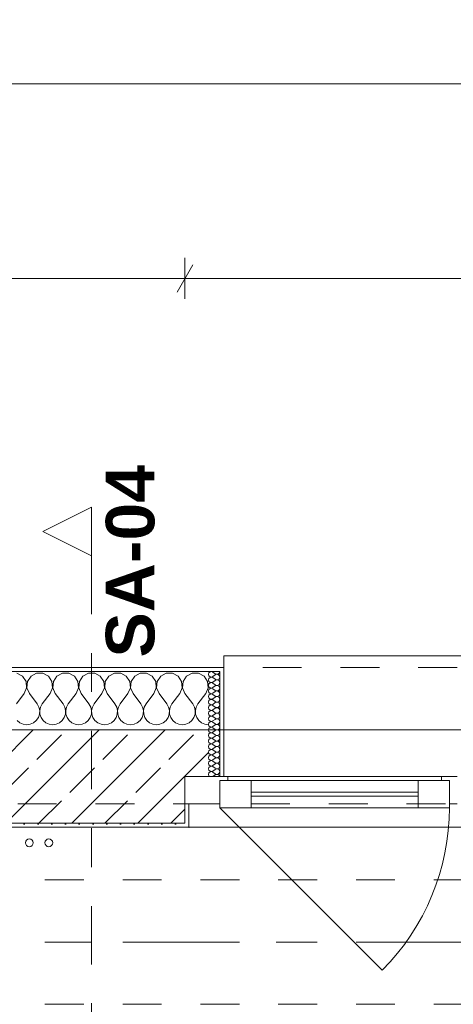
# Model space of a CAD drawing. Header units: metres. Extents: x -4 to 99, y -11 to 17.
# Tile 313 of 656: x 22.32 to 23.43, y 12.99 to 15.52. Entities that reach past the tile are written whole.
import ezdxf

# ---------------------------------------------------------------- set-up
doc = ezdxf.new("R2010")
doc.units = ezdxf.units.M
doc.header["$MEASUREMENT"] = 0
for name, pattern in [('Achse', [0.2, 0.1, -0.05, 0, -0.05]), ('Schnittlinie', [0.3, 0.15, -0.075, 0, -0.075]), ('Strichlinie doppelt', [0.546806, 0.264583, -0.105833, 0.070556, -0.105833]), ('Strichlinie eng', [0.115, 0.075, -0.04]), ('Untersicht', [0.1, 0.075, -0.025]), ('Wipeout_Contour', [1, 0, -1])]:
    doc.linetypes.add(name, pattern=pattern)
for name, color, linetype in [('152 - Bemaßung_ Beschriftung.Ausbau', 7, 'Continuous'), ('203 - Marker.Schnitt - Ausbaudetail SA', 7, 'Continuous'), ('451 - Universal.Achsen Raster', 7, 'Continuous'), ('603 - Struktur.Bodenplatte_ Decke Roh', 7, 'Continuous'), ('604 - Struktur.Wand Aussen', 7, 'Continuous'), ('608 - Struktur.Träger', 7, 'Continuous'), ('650 - Abdeckung.Fußboden Aufbau', 7, 'Continuous'), ('801 - HKLSE.Heizung_ Klima_ Lüftung', 7, 'Continuous'), ('Neubau_653 - Abdeckung.TB Verkofferung', 7, 'Continuous')]:
    doc.layers.add(name, color=color, linetype=linetype)
doc.styles.add('ERSTELLTER_STIL_1', font='txt')
doc.styles.add('ERSTELLTER_STIL_2', font='txt')
doc.dimstyles.new('ERSTELLTER_STIL__2', dxfattribs={"dimtxt": 0.1, "dimasz": 0.0532, "dimexe": 0.18, "dimexo": 0.0625, "dimgap": 0, "dimtad": 1, "dimtih": 1, "dimtoh": 1, "dimzin": 0, "dimdsep": 46, "dimtxsty": 'ERSTELLTER_STIL_2', "dimblk": 'ARROWHEAD_2', "dimblk1": 'ARROWHEAD_2', "dimblk2": 'ARROWHEAD_2', "dimcen": 0.09, "dimse1": 1, "dimse2": 1, "dimclrd": 7, "dimclre": 7, "dimclrt": 7, "dimazin": 0, "dimtfac": 1, "dimtdec": 4, "dimtmove": 0, "dimatfit": 3, "dimfxl": 1, "dimtolj": 1, "dimtzin": 0, "dimarcsym": 0})
pattern_1 = [(0, (0, 0), (0, 0.08660254), [0, -0.05]), (0, (0.025, 0.0433), (0, 0.08660254), [0, -0.05])]
pattern_2 = [(45, (0, 0), (-0.01767767, 0.01767767), [0, -0.025])]

# ---------------------------------------------------------------- blocks, each defined once
blk = doc.blocks.new('*X34')
at = {"layer": '604 - Struktur.Wand Aussen', "color": 7, "linetype": 'Continuous', "lineweight": 5}
for p, q in [((22.3224, 13.833), (22.3081, 13.8407)), ((22.3585, 13.8407), (22.3442, 13.833)), ((22.3748, 13.8407), (22.3585, 13.8407)), ((22.3891, 13.833), (22.3748, 13.8407)), ((22.4252, 13.8407), (22.4109, 13.833)), ((22.4415, 13.8407), (22.4252, 13.8407)), ((22.4558, 13.833), (22.4415, 13.8407)), ((22.4919, 13.8407), (22.4776, 13.833)), ((22.5081, 13.8407), (22.4919, 13.8407)), ((22.5224, 13.833), (22.5081, 13.8407)), ((22.5585, 13.8407), (22.5442, 13.833)), ((22.5748, 13.8407), (22.5585, 13.8407)), ((22.5891, 13.833), (22.5748, 13.8407)), ((22.6252, 13.8407), (22.6109, 13.833)), ((22.6415, 13.8407), (22.6252, 13.8407)), ((22.6558, 13.833), (22.6415, 13.8407)), ((22.6919, 13.8407), (22.6776, 13.833)), ((22.7081, 13.8407), (22.6919, 13.8407)), ((22.7224, 13.833), (22.7081, 13.8407)), ((22.7585, 13.8407), (22.7442, 13.833)), ((22.7748, 13.8407), (22.7585, 13.8407)), ((22.7891, 13.833), (22.7748, 13.8407)), ((22.3314, 13.8195), (22.3224, 13.833)), ((22.333, 13.8033), (22.3314, 13.8195)), ((22.3352, 13.8195), (22.3337, 13.8033)), ((22.3442, 13.833), (22.3352, 13.8195)), ((22.3981, 13.8195), (22.3891, 13.833)), ((22.3996, 13.8033), (22.3981, 13.8195)), ((22.4019, 13.8195), (22.4004, 13.8033)), ((22.4109, 13.833), (22.4019, 13.8195)), ((22.4648, 13.8195), (22.4558, 13.833)), ((22.4663, 13.8033), (22.4648, 13.8195)), ((22.4686, 13.8195), (22.467, 13.8033)), ((22.4776, 13.833), (22.4686, 13.8195)), ((22.5314, 13.8195), (22.5224, 13.833)), ((22.533, 13.8033), (22.5314, 13.8195)), ((22.5352, 13.8195), (22.5337, 13.8033)), ((22.5442, 13.833), (22.5352, 13.8195)), ((22.5981, 13.8195), (22.5891, 13.833)), ((22.5996, 13.8033), (22.5981, 13.8195)), ((22.6019, 13.8195), (22.6004, 13.8033)), ((22.6109, 13.833), (22.6019, 13.8195)), ((22.6648, 13.8195), (22.6558, 13.833)), ((22.6663, 13.8033), (22.6648, 13.8195)), ((22.6686, 13.8195), (22.667, 13.8033)), ((22.6776, 13.833), (22.6686, 13.8195)), ((22.7314, 13.8195), (22.7224, 13.833)), ((22.733, 13.8033), (22.7314, 13.8195)), ((22.7352, 13.8195), (22.7337, 13.8033)), ((22.7442, 13.833), (22.7352, 13.8195)), ((22.7981, 13.8195), (22.7891, 13.833)), ((22.7996, 13.8033), (22.7981, 13.8195)), ((22.3267, 13.7883), (22.3067, 13.7617)), ((22.3267, 13.7883), (22.333, 13.8033)), ((22.3337, 13.8033), (22.34, 13.7883)), ((22.34, 13.7883), (22.36, 13.7617)), ((22.3933, 13.7883), (22.3733, 13.7617)), ((22.3933, 13.7883), (22.3996, 13.8033)), ((22.4004, 13.8033), (22.4067, 13.7883)), ((22.4067, 13.7883), (22.4267, 13.7617)), ((22.46, 13.7883), (22.44, 13.7617)), ((22.46, 13.7883), (22.4663, 13.8033)), ((22.467, 13.8033), (22.4733, 13.7883)), ((22.4733, 13.7883), (22.4933, 13.7617)), ((22.5267, 13.7883), (22.5067, 13.7617)), ((22.5267, 13.7883), (22.533, 13.8033)), ((22.5337, 13.8033), (22.54, 13.7883)), ((22.54, 13.7883), (22.56, 13.7617)), ((22.5933, 13.7883), (22.5733, 13.7617)), ((22.5933, 13.7883), (22.5996, 13.8033)), ((22.6004, 13.8033), (22.6067, 13.7883)), ((22.6067, 13.7883), (22.6267, 13.7617)), ((22.66, 13.7883), (22.64, 13.7617)), ((22.66, 13.7883), (22.6663, 13.8033)), ((22.667, 13.8033), (22.6733, 13.7883)), ((22.6733, 13.7883), (22.6933, 13.7617)), ((22.7267, 13.7883), (22.7067, 13.7617)), ((22.7267, 13.7883), (22.733, 13.8033)), ((22.7337, 13.8033), (22.74, 13.7883)), ((22.74, 13.7883), (22.76, 13.7617)), ((22.7933, 13.7883), (22.7733, 13.7617)), ((22.7933, 13.7883), (22.7996, 13.8033)), ((22.3645, 13.7536), (22.36, 13.7617)), ((22.3665, 13.7447), (22.3645, 13.7536)), ((22.3661, 13.7355), (22.3665, 13.7447)), ((22.3689, 13.7536), (22.3668, 13.7447)), ((22.3668, 13.7447), (22.3672, 13.7355)), ((22.3733, 13.7617), (22.3689, 13.7536)), ((22.4311, 13.7536), (22.4267, 13.7617)), ((22.4332, 13.7447), (22.4311, 13.7536)), ((22.4328, 13.7355), (22.4332, 13.7447)), ((22.4355, 13.7536), (22.4335, 13.7447)), ((22.4335, 13.7447), (22.4339, 13.7355)), ((22.44, 13.7617), (22.4355, 13.7536)), ((22.4978, 13.7536), (22.4933, 13.7617)), ((22.4999, 13.7447), (22.4978, 13.7536)), ((22.4994, 13.7355), (22.4999, 13.7447)), ((22.5022, 13.7536), (22.5001, 13.7447)), ((22.5001, 13.7447), (22.5006, 13.7355)), ((22.5067, 13.7617), (22.5022, 13.7536)), ((22.5645, 13.7536), (22.56, 13.7617)), ((22.5665, 13.7447), (22.5645, 13.7536)), ((22.5661, 13.7355), (22.5665, 13.7447)), ((22.5689, 13.7536), (22.5668, 13.7447)), ((22.5668, 13.7447), (22.5672, 13.7355)), ((22.5733, 13.7617), (22.5689, 13.7536)), ((22.6311, 13.7536), (22.6267, 13.7617)), ((22.6332, 13.7447), (22.6311, 13.7536)), ((22.6328, 13.7355), (22.6332, 13.7447)), ((22.6355, 13.7536), (22.6335, 13.7447)), ((22.6335, 13.7447), (22.6339, 13.7355)), ((22.64, 13.7617), (22.6355, 13.7536)), ((22.6978, 13.7536), (22.6933, 13.7617)), ((22.6999, 13.7447), (22.6978, 13.7536)), ((22.6994, 13.7355), (22.6999, 13.7447)), ((22.7022, 13.7536), (22.7001, 13.7447)), ((22.7001, 13.7447), (22.7006, 13.7355)), ((22.7067, 13.7617), (22.7022, 13.7536)), ((22.7645, 13.7536), (22.76, 13.7617)), ((22.7665, 13.7447), (22.7645, 13.7536)), ((22.7661, 13.7355), (22.7665, 13.7447)), ((22.7689, 13.7536), (22.7668, 13.7447)), ((22.7668, 13.7447), (22.7672, 13.7355)), ((22.7733, 13.7617), (22.7689, 13.7536)), ((22.3087, 13.7192), (22.3158, 13.7133)), ((22.3158, 13.7133), (22.3242, 13.7096)), ((22.3424, 13.7096), (22.3509, 13.7133)), ((22.3509, 13.7133), (22.3579, 13.7192)), ((22.3579, 13.7192), (22.3631, 13.7268)), ((22.3631, 13.7268), (22.3661, 13.7355)), ((22.3672, 13.7355), (22.3702, 13.7268)), ((22.3702, 13.7268), (22.3754, 13.7192)), ((22.3754, 13.7192), (22.3825, 13.7133)), ((22.3825, 13.7133), (22.3909, 13.7096)), ((22.4091, 13.7096), (22.4175, 13.7133)), ((22.4175, 13.7133), (22.4246, 13.7192)), ((22.4246, 13.7192), (22.4298, 13.7268)), ((22.4298, 13.7268), (22.4328, 13.7355)), ((22.4339, 13.7355), (22.4369, 13.7268)), ((22.4369, 13.7268), (22.4421, 13.7192)), ((22.4421, 13.7192), (22.4491, 13.7133)), ((22.4491, 13.7133), (22.4576, 13.7096)), ((22.4758, 13.7096), (22.4842, 13.7133)), ((22.4842, 13.7133), (22.4913, 13.7192)), ((22.4913, 13.7192), (22.4965, 13.7268)), ((22.4965, 13.7268), (22.4994, 13.7355)), ((22.5006, 13.7355), (22.5035, 13.7268)), ((22.5035, 13.7268), (22.5087, 13.7192)), ((22.5087, 13.7192), (22.5158, 13.7133)), ((22.5158, 13.7133), (22.5242, 13.7096)), ((22.5424, 13.7096), (22.5509, 13.7133)), ((22.5509, 13.7133), (22.5579, 13.7192)), ((22.5579, 13.7192), (22.5631, 13.7268)), ((22.5631, 13.7268), (22.5661, 13.7355)), ((22.5672, 13.7355), (22.5702, 13.7268)), ((22.5702, 13.7268), (22.5754, 13.7192)), ((22.5754, 13.7192), (22.5825, 13.7133)), ((22.5825, 13.7133), (22.5909, 13.7096)), ((22.6091, 13.7096), (22.6175, 13.7133)), ((22.6175, 13.7133), (22.6246, 13.7192)), ((22.6246, 13.7192), (22.6298, 13.7268)), ((22.6298, 13.7268), (22.6328, 13.7355)), ((22.6339, 13.7355), (22.6369, 13.7268)), ((22.6369, 13.7268), (22.6421, 13.7192)), ((22.6421, 13.7192), (22.6491, 13.7133)), ((22.6491, 13.7133), (22.6576, 13.7096)), ((22.6758, 13.7096), (22.6842, 13.7133)), ((22.6842, 13.7133), (22.6913, 13.7192)), ((22.6913, 13.7192), (22.6965, 13.7268)), ((22.6965, 13.7268), (22.6994, 13.7355)), ((22.7006, 13.7355), (22.7035, 13.7268)), ((22.7035, 13.7268), (22.7087, 13.7192)), ((22.7087, 13.7192), (22.7158, 13.7133)), ((22.7158, 13.7133), (22.7242, 13.7096)), ((22.7424, 13.7096), (22.7509, 13.7133)), ((22.7509, 13.7133), (22.7579, 13.7192)), ((22.7579, 13.7192), (22.7631, 13.7268)), ((22.7631, 13.7268), (22.7661, 13.7355)), ((22.7672, 13.7355), (22.7702, 13.7268)), ((22.7702, 13.7268), (22.7754, 13.7192)), ((22.7754, 13.7192), (22.7825, 13.7133)), ((22.7825, 13.7133), (22.7909, 13.7096)), ((22.3242, 13.7096), (22.3333, 13.7083)), ((22.3333, 13.7083), (22.3424, 13.7096)), ((22.3909, 13.7096), (22.4, 13.7083)), ((22.4, 13.7083), (22.4091, 13.7096)), ((22.4576, 13.7096), (22.4667, 13.7083)), ((22.4667, 13.7083), (22.4758, 13.7096)), ((22.5242, 13.7096), (22.5333, 13.7083)), ((22.5333, 13.7083), (22.5424, 13.7096)), ((22.5909, 13.7096), (22.6, 13.7083)), ((22.6, 13.7083), (22.6091, 13.7096)), ((22.6576, 13.7096), (22.6667, 13.7083)), ((22.6667, 13.7083), (22.6758, 13.7096)), ((22.7242, 13.7096), (22.7333, 13.7083)), ((22.7333, 13.7083), (22.7424, 13.7096)), ((22.7909, 13.7096), (22.8, 13.7083))]:
    blk.add_line(p, q, dxfattribs=at)
blk = doc.blocks.new('*X58')
at = {"layer": '604 - Struktur.Wand Aussen', "color": 7, "linetype": 'Continuous', "lineweight": 5}
for p, q in [((22.8018, 13.8416), (22.8007, 13.8379)), ((22.8047, 13.8442), (22.8018, 13.8416)), ((22.8085, 13.845), (22.8047, 13.8442)), ((22.8121, 13.8436), (22.8085, 13.845)), ((22.8121, 13.8436), (22.8179, 13.8393)), ((22.8179, 13.8393), (22.8196, 13.8383)), ((22.8196, 13.8383), (22.8215, 13.8379)), ((22.8235, 13.838), (22.8253, 13.8386)), ((22.8253, 13.8386), (22.827, 13.8397)), ((22.827, 13.8397), (22.8282, 13.8412)), ((22.8282, 13.8412), (22.829, 13.843)), ((22.829, 13.843), (22.8293, 13.845)), ((22.8007, 13.8379), (22.8018, 13.8341)), ((22.8018, 13.8273), (22.8007, 13.8236)), ((22.8007, 13.8236), (22.8018, 13.8198)), ((22.8018, 13.813), (22.8007, 13.8093)), ((22.8018, 13.8341), (22.8047, 13.8315)), ((22.8047, 13.83), (22.8018, 13.8273)), ((22.8018, 13.8198), (22.8047, 13.8172)), ((22.8047, 13.8157), (22.8018, 13.813)), ((22.8047, 13.8315), (22.8085, 13.8307)), ((22.8085, 13.8307), (22.8047, 13.83)), ((22.8047, 13.8172), (22.8085, 13.8165)), ((22.8085, 13.8164), (22.8047, 13.8157)), ((22.8085, 13.8307), (22.8121, 13.8321)), ((22.8121, 13.8293), (22.8085, 13.8307)), ((22.8085, 13.8165), (22.8121, 13.8179)), ((22.8121, 13.815), (22.8085, 13.8164)), ((22.8121, 13.8321), (22.8179, 13.8364)), ((22.8121, 13.8293), (22.8179, 13.825)), ((22.8121, 13.8179), (22.8179, 13.8221)), ((22.8121, 13.815), (22.8179, 13.8107)), ((22.8196, 13.8374), (22.8179, 13.8364)), ((22.8179, 13.825), (22.8196, 13.824)), ((22.8196, 13.8231), (22.8179, 13.8221)), ((22.8215, 13.8378), (22.8196, 13.8374)), ((22.8196, 13.824), (22.8215, 13.8236)), ((22.8215, 13.8235), (22.8196, 13.8231)), ((22.8215, 13.8379), (22.8235, 13.838)), ((22.8235, 13.8377), (22.8215, 13.8378)), ((22.8215, 13.8236), (22.8235, 13.8237)), ((22.8235, 13.8234), (22.8215, 13.8235)), ((22.8253, 13.8371), (22.8235, 13.8377)), ((22.8235, 13.8237), (22.8253, 13.8243)), ((22.8253, 13.8228), (22.8235, 13.8234)), ((22.827, 13.836), (22.8253, 13.8371)), ((22.8253, 13.8243), (22.827, 13.8254)), ((22.827, 13.8217), (22.8253, 13.8228)), ((22.8282, 13.8345), (22.827, 13.836)), ((22.827, 13.8254), (22.8282, 13.827)), ((22.8282, 13.8202), (22.827, 13.8217)), ((22.829, 13.8327), (22.8282, 13.8345)), ((22.8282, 13.827), (22.829, 13.8288)), ((22.829, 13.8184), (22.8282, 13.8202)), ((22.8282, 13.8127), (22.829, 13.8145)), ((22.8293, 13.8307), (22.829, 13.8327)), ((22.829, 13.8288), (22.8293, 13.8307)), ((22.8293, 13.8164), (22.829, 13.8184)), ((22.829, 13.8145), (22.8293, 13.8164)), ((22.8007, 13.8093), (22.8018, 13.8055)), ((22.8018, 13.7988), (22.8007, 13.795)), ((22.8007, 13.795), (22.8018, 13.7912)), ((22.8018, 13.8055), (22.8047, 13.8029)), ((22.8047, 13.8014), (22.8018, 13.7988)), ((22.8018, 13.7912), (22.8047, 13.7886)), ((22.8047, 13.8029), (22.8085, 13.8022)), ((22.8085, 13.8021), (22.8047, 13.8014)), ((22.8047, 13.7886), (22.8085, 13.7879)), ((22.8085, 13.7878), (22.8047, 13.7871)), ((22.8085, 13.8022), (22.8121, 13.8036)), ((22.8121, 13.8007), (22.8085, 13.8021)), ((22.8085, 13.7879), (22.8121, 13.7893)), ((22.8121, 13.7864), (22.8085, 13.7878)), ((22.8121, 13.8036), (22.8179, 13.8079)), ((22.8121, 13.8007), (22.8179, 13.7964)), ((22.8121, 13.7893), (22.8179, 13.7936)), ((22.8179, 13.8107), (22.8196, 13.8098)), ((22.8196, 13.8088), (22.8179, 13.8079)), ((22.8179, 13.7964), (22.8196, 13.7955)), ((22.8196, 13.7945), (22.8179, 13.7936)), ((22.8196, 13.8098), (22.8215, 13.8093)), ((22.8215, 13.8093), (22.8196, 13.8088)), ((22.8196, 13.7955), (22.8215, 13.795)), ((22.8215, 13.795), (22.8196, 13.7945)), ((22.8215, 13.8093), (22.8235, 13.8094)), ((22.8235, 13.8092), (22.8215, 13.8093)), ((22.8215, 13.795), (22.8235, 13.7951)), ((22.8235, 13.7949), (22.8215, 13.795)), ((22.8235, 13.8094), (22.8253, 13.81)), ((22.8253, 13.8085), (22.8235, 13.8092)), ((22.8235, 13.7951), (22.8253, 13.7958)), ((22.8253, 13.7942), (22.8235, 13.7949)), ((22.8253, 13.81), (22.827, 13.8112)), ((22.827, 13.8074), (22.8253, 13.8085)), ((22.8253, 13.7958), (22.827, 13.7969)), ((22.827, 13.7931), (22.8253, 13.7942)), ((22.827, 13.8112), (22.8282, 13.8127)), ((22.8282, 13.8059), (22.827, 13.8074)), ((22.827, 13.7969), (22.8282, 13.7984)), ((22.8282, 13.7916), (22.827, 13.7931)), ((22.829, 13.8041), (22.8282, 13.8059)), ((22.8282, 13.7984), (22.829, 13.8002)), ((22.829, 13.7898), (22.8282, 13.7916)), ((22.8293, 13.8021), (22.829, 13.8041)), ((22.829, 13.8002), (22.8293, 13.8021)), ((22.8293, 13.7879), (22.829, 13.7898)), ((22.829, 13.7859), (22.8293, 13.7879)), ((22.8018, 13.7845), (22.8007, 13.7807)), ((22.8007, 13.7807), (22.8018, 13.777)), ((22.8018, 13.7702), (22.8007, 13.7664)), ((22.8007, 13.7664), (22.8018, 13.7627)), ((22.8047, 13.7871), (22.8018, 13.7845)), ((22.8018, 13.777), (22.8047, 13.7743)), ((22.8047, 13.7728), (22.8018, 13.7702)), ((22.8018, 13.7627), (22.8047, 13.76)), ((22.8047, 13.7743), (22.8085, 13.7736)), ((22.8085, 13.7735), (22.8047, 13.7728)), ((22.8085, 13.7736), (22.8121, 13.775)), ((22.8121, 13.7721), (22.8085, 13.7735)), ((22.8121, 13.7864), (22.8179, 13.7821)), ((22.8121, 13.775), (22.8179, 13.7793)), ((22.8121, 13.7721), (22.8179, 13.7679)), ((22.8121, 13.7607), (22.8179, 13.765)), ((22.8179, 13.7821), (22.8196, 13.7812)), ((22.8196, 13.7802), (22.8179, 13.7793)), ((22.8179, 13.7679), (22.8196, 13.7669)), ((22.8196, 13.766), (22.8179, 13.765)), ((22.8196, 13.7812), (22.8215, 13.7807)), ((22.8215, 13.7807), (22.8196, 13.7802)), ((22.8196, 13.7669), (22.8215, 13.7665)), ((22.8215, 13.7664), (22.8196, 13.766)), ((22.8215, 13.7807), (22.8235, 13.7808)), ((22.8235, 13.7806), (22.8215, 13.7807)), ((22.8215, 13.7665), (22.8235, 13.7666)), ((22.8235, 13.7663), (22.8215, 13.7664)), ((22.8235, 13.7808), (22.8253, 13.7815)), ((22.8253, 13.78), (22.8235, 13.7806)), ((22.8235, 13.7666), (22.8253, 13.7672)), ((22.8253, 13.7657), (22.8235, 13.7663)), ((22.8253, 13.7815), (22.827, 13.7826)), ((22.827, 13.7788), (22.8253, 13.78)), ((22.8253, 13.7672), (22.827, 13.7683)), ((22.827, 13.7646), (22.8253, 13.7657)), ((22.827, 13.7826), (22.8282, 13.7841)), ((22.8282, 13.7773), (22.827, 13.7788)), ((22.827, 13.7683), (22.8282, 13.7698)), ((22.8282, 13.763), (22.827, 13.7646)), ((22.8282, 13.7841), (22.829, 13.7859)), ((22.829, 13.7755), (22.8282, 13.7773)), ((22.8282, 13.7698), (22.829, 13.7716)), ((22.829, 13.7612), (22.8282, 13.763)), ((22.8293, 13.7736), (22.829, 13.7755)), ((22.829, 13.7716), (22.8293, 13.7736)), ((22.8018, 13.7559), (22.8007, 13.7521)), ((22.8007, 13.7521), (22.8018, 13.7484)), ((22.8018, 13.7416), (22.8007, 13.7379)), ((22.8007, 13.7379), (22.8018, 13.7341)), ((22.8047, 13.7585), (22.8018, 13.7559)), ((22.8018, 13.7484), (22.8047, 13.7458)), ((22.8047, 13.7442), (22.8018, 13.7416)), ((22.8047, 13.76), (22.8085, 13.7593)), ((22.8085, 13.7593), (22.8047, 13.7585)), ((22.8047, 13.7458), (22.8085, 13.745)), ((22.8085, 13.745), (22.8047, 13.7442)), ((22.8085, 13.7593), (22.8121, 13.7607)), ((22.8121, 13.7579), (22.8085, 13.7593)), ((22.8085, 13.745), (22.8121, 13.7464)), ((22.8121, 13.7436), (22.8085, 13.745)), ((22.8121, 13.7579), (22.8179, 13.7536)), ((22.8121, 13.7464), (22.8179, 13.7507)), ((22.8121, 13.7436), (22.8179, 13.7393)), ((22.8179, 13.7536), (22.8196, 13.7526)), ((22.8196, 13.7517), (22.8179, 13.7507)), ((22.8179, 13.7393), (22.8196, 13.7383)), ((22.8196, 13.7374), (22.8179, 13.7364)), ((22.8196, 13.7526), (22.8215, 13.7522)), ((22.8215, 13.7521), (22.8196, 13.7517)), ((22.8196, 13.7383), (22.8215, 13.7379)), ((22.8215, 13.7378), (22.8196, 13.7374)), ((22.8215, 13.7522), (22.8235, 13.7523)), ((22.8235, 13.752), (22.8215, 13.7521)), ((22.8215, 13.7379), (22.8235, 13.738)), ((22.8235, 13.7377), (22.8215, 13.7378)), ((22.8235, 13.7523), (22.8253, 13.7529)), ((22.8253, 13.7514), (22.8235, 13.752)), ((22.8235, 13.738), (22.8253, 13.7386)), ((22.8253, 13.7371), (22.8235, 13.7377)), ((22.8253, 13.7529), (22.827, 13.754)), ((22.827, 13.7503), (22.8253, 13.7514)), ((22.8253, 13.7386), (22.827, 13.7397)), ((22.827, 13.736), (22.8253, 13.7371)), ((22.827, 13.754), (22.8282, 13.7555)), ((22.8282, 13.7488), (22.827, 13.7503)), ((22.827, 13.7397), (22.8282, 13.7412)), ((22.8282, 13.7555), (22.829, 13.7573)), ((22.829, 13.747), (22.8282, 13.7488)), ((22.8282, 13.7412), (22.829, 13.743)), ((22.8293, 13.7593), (22.829, 13.7612)), ((22.829, 13.7573), (22.8293, 13.7593)), ((22.8293, 13.745), (22.829, 13.747)), ((22.829, 13.743), (22.8293, 13.745)), ((22.8018, 13.7273), (22.8007, 13.7236)), ((22.8007, 13.7236), (22.8018, 13.7198)), ((22.8018, 13.713), (22.8007, 13.7093)), ((22.8018, 13.7341), (22.8047, 13.7315)), ((22.8047, 13.73), (22.8018, 13.7273)), ((22.8018, 13.7198), (22.8047, 13.7172)), ((22.8047, 13.7157), (22.8018, 13.713)), ((22.8047, 13.7315), (22.8085, 13.7307)), ((22.8085, 13.7307), (22.8047, 13.73)), ((22.8047, 13.7172), (22.8085, 13.7165)), ((22.8085, 13.7164), (22.8047, 13.7157)), ((22.8085, 13.7307), (22.8121, 13.7321)), ((22.8121, 13.7293), (22.8085, 13.7307)), ((22.8085, 13.7165), (22.8121, 13.7179)), ((22.8121, 13.715), (22.8085, 13.7164)), ((22.8121, 13.7321), (22.8179, 13.7364)), ((22.8121, 13.7293), (22.8179, 13.725)), ((22.8121, 13.7179), (22.8179, 13.7221)), ((22.8121, 13.715), (22.8179, 13.7107)), ((22.8179, 13.725), (22.8196, 13.724)), ((22.8196, 13.7231), (22.8179, 13.7221)), ((22.8196, 13.724), (22.8215, 13.7236)), ((22.8215, 13.7235), (22.8196, 13.7231)), ((22.8215, 13.7236), (22.8235, 13.7237)), ((22.8235, 13.7234), (22.8215, 13.7235)), ((22.8235, 13.7237), (22.8253, 13.7243)), ((22.8253, 13.7228), (22.8235, 13.7234)), ((22.8253, 13.7243), (22.827, 13.7254)), ((22.827, 13.7217), (22.8253, 13.7228)), ((22.8282, 13.7345), (22.827, 13.736)), ((22.827, 13.7254), (22.8282, 13.727)), ((22.8282, 13.7202), (22.827, 13.7217)), ((22.827, 13.7112), (22.8282, 13.7127)), ((22.829, 13.7327), (22.8282, 13.7345)), ((22.8282, 13.727), (22.829, 13.7288)), ((22.829, 13.7184), (22.8282, 13.7202)), ((22.8282, 13.7127), (22.829, 13.7145)), ((22.8293, 13.7307), (22.829, 13.7327)), ((22.829, 13.7288), (22.8293, 13.7307)), ((22.8293, 13.7164), (22.829, 13.7184)), ((22.829, 13.7145), (22.8293, 13.7164)), ((22.8007, 13.7093), (22.8018, 13.7055)), ((22.8018, 13.6988), (22.8007, 13.695)), ((22.8007, 13.695), (22.8018, 13.6912)), ((22.8018, 13.7055), (22.8047, 13.7029)), ((22.8047, 13.7014), (22.8018, 13.6988)), ((22.8018, 13.6912), (22.8047, 13.6886)), ((22.8047, 13.6871), (22.8018, 13.6845)), ((22.8047, 13.7029), (22.8085, 13.7022)), ((22.8085, 13.7021), (22.8047, 13.7014)), ((22.8047, 13.6886), (22.8085, 13.6879)), ((22.8085, 13.6878), (22.8047, 13.6871)), ((22.8085, 13.7022), (22.8121, 13.7036)), ((22.8121, 13.7007), (22.8085, 13.7021)), ((22.8085, 13.6879), (22.8121, 13.6893)), ((22.8121, 13.6864), (22.8085, 13.6878)), ((22.8121, 13.7036), (22.8179, 13.7079)), ((22.8121, 13.7007), (22.8179, 13.6964)), ((22.8121, 13.6893), (22.8179, 13.6936)), ((22.8121, 13.6864), (22.8179, 13.6821)), ((22.8179, 13.7107), (22.8196, 13.7098)), ((22.8196, 13.7088), (22.8179, 13.7079)), ((22.8179, 13.6964), (22.8196, 13.6955)), ((22.8196, 13.6945), (22.8179, 13.6936)), ((22.8196, 13.7098), (22.8215, 13.7093)), ((22.8215, 13.7093), (22.8196, 13.7088)), ((22.8196, 13.6955), (22.8215, 13.695)), ((22.8215, 13.695), (22.8196, 13.6945)), ((22.8215, 13.7093), (22.8235, 13.7094)), ((22.8235, 13.7092), (22.8215, 13.7093)), ((22.8215, 13.695), (22.8235, 13.6951)), ((22.8235, 13.6949), (22.8215, 13.695)), ((22.8235, 13.7094), (22.8253, 13.71)), ((22.8253, 13.7085), (22.8235, 13.7092)), ((22.8235, 13.6951), (22.8253, 13.6958)), ((22.8253, 13.6942), (22.8235, 13.6949)), ((22.8253, 13.71), (22.827, 13.7112)), ((22.827, 13.7074), (22.8253, 13.7085)), ((22.8253, 13.6958), (22.827, 13.6969)), ((22.827, 13.6931), (22.8253, 13.6942)), ((22.8282, 13.7059), (22.827, 13.7074)), ((22.827, 13.6969), (22.8282, 13.6984)), ((22.8282, 13.6916), (22.827, 13.6931)), ((22.829, 13.7041), (22.8282, 13.7059)), ((22.8282, 13.6984), (22.829, 13.7002)), ((22.829, 13.6898), (22.8282, 13.6916)), ((22.8293, 13.7021), (22.829, 13.7041)), ((22.829, 13.7002), (22.8293, 13.7021)), ((22.8293, 13.6879), (22.829, 13.6898)), ((22.829, 13.6859), (22.8293, 13.6879)), ((22.8018, 13.6845), (22.8007, 13.6807)), ((22.8007, 13.6807), (22.8018, 13.677)), ((22.8018, 13.6702), (22.8007, 13.6664)), ((22.8007, 13.6664), (22.8018, 13.6627)), ((22.8018, 13.677), (22.8047, 13.6743)), ((22.8047, 13.6728), (22.8018, 13.6702)), ((22.8018, 13.6627), (22.8047, 13.66)), ((22.8047, 13.6743), (22.8085, 13.6736)), ((22.8085, 13.6735), (22.8047, 13.6728)), ((22.8085, 13.6736), (22.8121, 13.675)), ((22.8121, 13.6721), (22.8085, 13.6735)), ((22.8121, 13.675), (22.8179, 13.6793)), ((22.8121, 13.6721), (22.8179, 13.6679)), ((22.8121, 13.6607), (22.8179, 13.665)), ((22.8179, 13.6821), (22.8196, 13.6812)), ((22.8196, 13.6802), (22.8179, 13.6793)), ((22.8179, 13.6679), (22.8196, 13.6669)), ((22.8196, 13.666), (22.8179, 13.665)), ((22.8196, 13.6812), (22.8215, 13.6807)), ((22.8215, 13.6807), (22.8196, 13.6802)), ((22.8196, 13.6669), (22.8215, 13.6665)), ((22.8215, 13.6664), (22.8196, 13.666)), ((22.8215, 13.6807), (22.8235, 13.6808)), ((22.8235, 13.6806), (22.8215, 13.6807)), ((22.8215, 13.6665), (22.8235, 13.6666)), ((22.8235, 13.6663), (22.8215, 13.6664)), ((22.8235, 13.6808), (22.8253, 13.6815)), ((22.8253, 13.68), (22.8235, 13.6806)), ((22.8235, 13.6666), (22.8253, 13.6672)), ((22.8253, 13.6657), (22.8235, 13.6663)), ((22.8253, 13.6815), (22.827, 13.6826)), ((22.827, 13.6788), (22.8253, 13.68)), ((22.8253, 13.6672), (22.827, 13.6683)), ((22.827, 13.6646), (22.8253, 13.6657)), ((22.827, 13.6826), (22.8282, 13.6841)), ((22.8282, 13.6773), (22.827, 13.6788)), ((22.827, 13.6683), (22.8282, 13.6698)), ((22.8282, 13.663), (22.827, 13.6646)), ((22.8282, 13.6841), (22.829, 13.6859)), ((22.829, 13.6755), (22.8282, 13.6773)), ((22.8282, 13.6698), (22.829, 13.6716)), ((22.829, 13.6612), (22.8282, 13.663)), ((22.8293, 13.6736), (22.829, 13.6755)), ((22.829, 13.6716), (22.8293, 13.6736)), ((22.8293, 13.6593), (22.829, 13.6612)), ((22.8018, 13.6559), (22.8007, 13.6521)), ((22.8007, 13.6521), (22.8018, 13.6484)), ((22.8018, 13.6416), (22.8007, 13.6379)), ((22.8007, 13.6379), (22.8018, 13.6341)), ((22.8047, 13.6585), (22.8018, 13.6559)), ((22.8018, 13.6484), (22.8047, 13.6458)), ((22.8047, 13.6442), (22.8018, 13.6416)), ((22.8047, 13.66), (22.8085, 13.6593)), ((22.8085, 13.6593), (22.8047, 13.6585)), ((22.8047, 13.6458), (22.8085, 13.645)), ((22.8085, 13.645), (22.8047, 13.6442)), ((22.8085, 13.6593), (22.8121, 13.6607)), ((22.8121, 13.6579), (22.8085, 13.6593)), ((22.8085, 13.645), (22.8121, 13.6464)), ((22.8121, 13.6436), (22.8085, 13.645)), ((22.8121, 13.6579), (22.8179, 13.6536)), ((22.8121, 13.6464), (22.8179, 13.6507)), ((22.8121, 13.6436), (22.8179, 13.6393)), ((22.8121, 13.6321), (22.8179, 13.6364)), ((22.8179, 13.6536), (22.8196, 13.6526)), ((22.8196, 13.6517), (22.8179, 13.6507)), ((22.8179, 13.6393), (22.8196, 13.6383)), ((22.8196, 13.6374), (22.8179, 13.6364)), ((22.8196, 13.6526), (22.8215, 13.6522)), ((22.8215, 13.6521), (22.8196, 13.6517)), ((22.8196, 13.6383), (22.8215, 13.6379)), ((22.8215, 13.6378), (22.8196, 13.6374)), ((22.8215, 13.6522), (22.8235, 13.6523)), ((22.8235, 13.652), (22.8215, 13.6521)), ((22.8215, 13.6379), (22.8235, 13.638)), ((22.8235, 13.6377), (22.8215, 13.6378)), ((22.8235, 13.6523), (22.8253, 13.6529)), ((22.8253, 13.6514), (22.8235, 13.652)), ((22.8235, 13.638), (22.8253, 13.6386)), ((22.8253, 13.6371), (22.8235, 13.6377)), ((22.8253, 13.6529), (22.827, 13.654)), ((22.827, 13.6503), (22.8253, 13.6514)), ((22.8253, 13.6386), (22.827, 13.6397)), ((22.827, 13.636), (22.8253, 13.6371)), ((22.827, 13.654), (22.8282, 13.6555)), ((22.8282, 13.6488), (22.827, 13.6503)), ((22.827, 13.6397), (22.8282, 13.6412)), ((22.8282, 13.6345), (22.827, 13.636)), ((22.8282, 13.6555), (22.829, 13.6573)), ((22.829, 13.647), (22.8282, 13.6488)), ((22.8282, 13.6412), (22.829, 13.643)), ((22.829, 13.6573), (22.8293, 13.6593)), ((22.8293, 13.645), (22.829, 13.647)), ((22.829, 13.643), (22.8293, 13.645)), ((22.8018, 13.6273), (22.8007, 13.6236)), ((22.8007, 13.6236), (22.8018, 13.6198)), ((22.8018, 13.613), (22.8007, 13.6093)), ((22.8018, 13.6341), (22.8047, 13.6315)), ((22.8047, 13.63), (22.8018, 13.6273)), ((22.8018, 13.6198), (22.8047, 13.6172)), ((22.8047, 13.6157), (22.8018, 13.613)), ((22.8047, 13.6315), (22.8085, 13.6307)), ((22.8085, 13.6307), (22.8047, 13.63)), ((22.8047, 13.6172), (22.8085, 13.6165)), ((22.8085, 13.6164), (22.8047, 13.6157)), ((22.8085, 13.6307), (22.8121, 13.6321)), ((22.8121, 13.6293), (22.8085, 13.6307)), ((22.8085, 13.6165), (22.8121, 13.6179)), ((22.8121, 13.615), (22.8085, 13.6164)), ((22.8121, 13.6293), (22.8179, 13.625)), ((22.8121, 13.6179), (22.8179, 13.6221)), ((22.8121, 13.615), (22.8179, 13.6107)), ((22.8179, 13.625), (22.8196, 13.624)), ((22.8196, 13.6231), (22.8179, 13.6221)), ((22.8179, 13.6107), (22.8196, 13.6098)), ((22.8196, 13.624), (22.8215, 13.6236)), ((22.8215, 13.6235), (22.8196, 13.6231)), ((22.8215, 13.6236), (22.8235, 13.6237)), ((22.8235, 13.6234), (22.8215, 13.6235)), ((22.8235, 13.6237), (22.8253, 13.6243)), ((22.8253, 13.6228), (22.8235, 13.6234)), ((22.8253, 13.6243), (22.827, 13.6254)), ((22.827, 13.6217), (22.8253, 13.6228)), ((22.8253, 13.61), (22.827, 13.6112)), ((22.827, 13.6254), (22.8282, 13.627)), ((22.8282, 13.6202), (22.827, 13.6217)), ((22.827, 13.6112), (22.8282, 13.6127)), ((22.829, 13.6327), (22.8282, 13.6345)), ((22.8282, 13.627), (22.829, 13.6288)), ((22.829, 13.6184), (22.8282, 13.6202)), ((22.8282, 13.6127), (22.829, 13.6145)), ((22.8293, 13.6307), (22.829, 13.6327)), ((22.829, 13.6288), (22.8293, 13.6307)), ((22.8293, 13.6164), (22.829, 13.6184)), ((22.829, 13.6145), (22.8293, 13.6164)), ((22.8007, 13.6093), (22.8018, 13.6055)), ((22.8018, 13.5988), (22.8007, 13.595)), ((22.8007, 13.595), (22.8018, 13.5912)), ((22.8018, 13.6055), (22.8047, 13.6029)), ((22.8047, 13.6014), (22.8018, 13.5988)), ((22.8018, 13.5912), (22.8047, 13.5886)), ((22.8047, 13.5871), (22.8018, 13.5845)), ((22.8047, 13.6029), (22.8085, 13.6022)), ((22.8085, 13.6021), (22.8047, 13.6014)), ((22.8047, 13.5886), (22.8085, 13.5879)), ((22.8085, 13.5878), (22.8047, 13.5871)), ((22.8085, 13.6022), (22.8121, 13.6036)), ((22.8121, 13.6007), (22.8085, 13.6021)), ((22.8085, 13.5879), (22.8121, 13.5893)), ((22.8121, 13.5864), (22.8085, 13.5878)), ((22.8121, 13.6036), (22.8179, 13.6079)), ((22.8121, 13.6007), (22.8179, 13.5964)), ((22.8121, 13.5893), (22.8179, 13.5936)), ((22.8121, 13.5864), (22.8179, 13.5821)), ((22.8196, 13.6088), (22.8179, 13.6079)), ((22.8179, 13.5964), (22.8196, 13.5955)), ((22.8196, 13.5945), (22.8179, 13.5936)), ((22.8196, 13.6098), (22.8215, 13.6093)), ((22.8215, 13.6093), (22.8196, 13.6088)), ((22.8196, 13.5955), (22.8215, 13.595)), ((22.8215, 13.595), (22.8196, 13.5945)), ((22.8215, 13.6093), (22.8235, 13.6094)), ((22.8235, 13.6092), (22.8215, 13.6093)), ((22.8215, 13.595), (22.8235, 13.5951)), ((22.8235, 13.5949), (22.8215, 13.595)), ((22.8235, 13.6094), (22.8253, 13.61)), ((22.8253, 13.6085), (22.8235, 13.6092)), ((22.8235, 13.5951), (22.8253, 13.5958)), ((22.8253, 13.5942), (22.8235, 13.5949)), ((22.827, 13.6074), (22.8253, 13.6085)), ((22.8253, 13.5958), (22.827, 13.5969)), ((22.827, 13.5931), (22.8253, 13.5942)), ((22.8282, 13.6059), (22.827, 13.6074)), ((22.827, 13.5969), (22.8282, 13.5984)), ((22.8282, 13.5916), (22.827, 13.5931)), ((22.829, 13.6041), (22.8282, 13.6059)), ((22.8282, 13.5984), (22.829, 13.6002)), ((22.829, 13.5898), (22.8282, 13.5916)), ((22.8282, 13.5841), (22.829, 13.5859)), ((22.8293, 13.6021), (22.829, 13.6041)), ((22.829, 13.6002), (22.8293, 13.6021)), ((22.8293, 13.5879), (22.829, 13.5898)), ((22.829, 13.5859), (22.8293, 13.5879)), ((22.8018, 13.5845), (22.8007, 13.5807)), ((22.8007, 13.5807), (22.8018, 13.577)), ((22.8018, 13.577), (22.8039, 13.575)), ((22.8121, 13.575), (22.8179, 13.5793)), ((22.8179, 13.5821), (22.8196, 13.5812)), ((22.8196, 13.5802), (22.8179, 13.5793)), ((22.8196, 13.5812), (22.8215, 13.5807)), ((22.8215, 13.5807), (22.8196, 13.5802)), ((22.8215, 13.5807), (22.8235, 13.5808)), ((22.8235, 13.5806), (22.8215, 13.5807)), ((22.8235, 13.5808), (22.8253, 13.5815)), ((22.8253, 13.58), (22.8235, 13.5806)), ((22.8253, 13.5815), (22.827, 13.5826)), ((22.827, 13.5788), (22.8253, 13.58)), ((22.827, 13.5826), (22.8282, 13.5841)), ((22.8282, 13.5773), (22.827, 13.5788)), ((22.829, 13.5755), (22.8282, 13.5773)), ((22.8291, 13.575), (22.829, 13.5755))]:
    blk.add_line(p, q, dxfattribs=at)
blk = doc.blocks.new('*D239')
at = {"layer": '152 - Bemaßung_ Beschriftung.Ausbau', "color": 7, "linetype": 'Continuous', "lineweight": 5}
for p, q in [((21.54, 14.8025), (21.54, 14.9075)), ((22.74, 14.8025), (22.74, 14.9075)), ((21.5602, 14.89), (21.5198, 14.82)), ((22.7602, 14.89), (22.7198, 14.82)), ((21.54, 14.855), (22.74, 14.855))]:
    blk.add_line(p, q, dxfattribs=at)
at = {"layer": '152 - Bemaßung_ Beschriftung.Ausbau', "color": 7, "lineweight": 5, "insert": (22.007, 14.875), "char_height": 0.1, "attachment_point": 7, "style": 'ERSTELLTER_STIL_2'}
blk.add_mtext('\\A1;{\\pql;\\fArial|b0|i0|c0|p38;1,20}', dxfattribs=at)
blk = doc.blocks.new('ARROWHEAD_2')
at = {"color": 0, "linetype": 'Continuous', "lineweight": 0}
for p, q in [((-0.378, -0.655), (0.378, 0.655)), ((0, 0), (-1, 0))]:
    blk.add_line(p, q, dxfattribs=at)
blk = doc.blocks.new('*D240')
at = {"layer": '152 - Bemaßung_ Beschriftung.Ausbau', "color": 7, "linetype": 'Continuous', "lineweight": 5}
for p, q in [((22.74, 14.8025), (22.74, 14.9075)), ((25.14, 14.8025), (25.14, 14.9075)), ((22.7602, 14.89), (22.7198, 14.82)), ((25.1602, 14.89), (25.1198, 14.82)), ((22.74, 14.855), (25.14, 14.855))]:
    blk.add_line(p, q, dxfattribs=at)
at = {"layer": '152 - Bemaßung_ Beschriftung.Ausbau', "color": 7, "lineweight": 5, "char_height": 0.1, "attachment_point": 7, "style": 'ERSTELLTER_STIL_2'}
for s, insert in [('\\A1;{\\pql;\\fArial|b0|i0|c0|p38;2,40}', (23.807, 14.875)), ('\\A1;{\\pql;\\fArial|b0|i0|c0|p38;2,01}', (23.807, 14.735))]:
    blk.add_mtext(s, dxfattribs=dict(at, insert=insert))
blk = doc.blocks.new('*D273')
at = {"layer": '152 - Bemaßung_ Beschriftung.Ausbau', "color": 7, "linetype": 'Continuous', "lineweight": 5}
for p, q in [((18.6, 15.3025), (18.6, 15.4075)), ((25.65, 15.3025), (25.65, 15.4075)), ((18.6202, 15.39), (18.5798, 15.32)), ((25.6702, 15.39), (25.6298, 15.32)), ((18.48, 15.355), (18.6, 15.355)), ((18.6, 15.355), (25.65, 15.355))]:
    blk.add_line(p, q, dxfattribs=at)
at = {"layer": '152 - Bemaßung_ Beschriftung.Ausbau', "color": 7, "lineweight": 5, "char_height": 0.1, "attachment_point": 7, "style": 'ERSTELLTER_STIL_2'}
for s, insert in [('\\A1;{\\pql;\\fArial|b0|i0|c0|p38;7,05}', (21.9161, 15.375)), ('\\A1;{\\pql;\\fArial|b0|i0|c0|p38;17}', (25.478, 15.375))]:
    blk.add_mtext(s, dxfattribs=dict(at, insert=insert))
blk = doc.blocks.new('*D312')
at = {"layer": '152 - Bemaßung_ Beschriftung.Ausbau', "color": 7, "linetype": 'Continuous', "lineweight": 5}
for p, q in [((22.3002, 15.89), (22.2598, 15.82)), ((22.28, 15.8025), (22.28, 15.9075)), ((25.6002, 15.89), (25.5598, 15.82)), ((21.98, 15.855), (22.28, 15.855)), ((22.28, 15.855), (25.58, 15.855))]:
    blk.add_line(p, q, dxfattribs=at)
at = {"layer": '152 - Bemaßung_ Beschriftung.Ausbau', "color": 7, "lineweight": 5, "insert": (23.797, 15.875), "char_height": 0.1, "attachment_point": 7, "style": 'ERSTELLTER_STIL_2'}
blk.add_mtext('\\A1;{\\pql;\\fArial|b0|i0|c0|p38;3,30}', dxfattribs=at)
blk = doc.blocks.new('*D313')
at = {"layer": '152 - Bemaßung_ Beschriftung.Ausbau', "color": 7, "linetype": 'Continuous', "lineweight": 5}
for p, q in [((25.6002, 15.89), (25.5598, 15.82)), ((25.58, 15.8025), (25.58, 15.9075)), ((25.9002, 15.89), (25.8598, 15.82)), ((22.28, 15.855), (25.58, 15.855)), ((25.58, 15.855), (25.88, 15.855))]:
    blk.add_line(p, q, dxfattribs=at)
at = {"layer": '152 - Bemaßung_ Beschriftung.Ausbau', "color": 7, "lineweight": 5, "insert": (25.6541, 15.875), "char_height": 0.1, "attachment_point": 7, "style": 'ERSTELLTER_STIL_2'}
blk.add_mtext('\\A1;{\\pql;\\fArial|b0|i0|c0|p38;30}', dxfattribs=at)

msp = doc.modelspace()

# ---------------------------------------------------------------- hatches: boundary and pattern name
at = {"layer": '604 - Struktur.Wand Aussen', "linetype": 'Continuous', "lineweight": 0, "true_color": 0x000000}
h = msp.add_hatch(dxfattribs=at)
h.set_pattern_fill('Verputz_0001', color=18, style=0, pattern_type=2)
h.set_pattern_definition(pattern_1)
h.paths.add_polyline_path([(21.45, 13.855), (21.45, 13.845), (22.83, 13.845), (22.83, 13.855)])
h = msp.add_hatch(dxfattribs=at)
h.set_pattern_fill('Verputz_0001', color=18, style=0, pattern_type=2)
h.set_pattern_definition(pattern_1)
h.paths.add_polyline_path([(22.83, 13.855), (22.83, 13.575), (22.84, 13.575), (22.84, 13.855)])
h = msp.add_hatch(dxfattribs=at)
h.set_pattern_fill('Beton__Stahlbeton_0001', color=18, style=0, pattern_type=2)
h.set_pattern_definition([(45, (0, 0), (-0.0848528, 0.0848528), []), (45, (-0.04243, 0.04243), (-0.0848528, 0.0848528), [0.09, -0.03])])
h.paths.add_polyline_path([(21.48, 13.695), (21.48, 13.575), (21.54, 13.575), (21.54, 13.505), (21.54, 13.455), (22.74, 13.455), (22.74, 13.505), (22.74, 13.575), (22.8, 13.575), (22.8, 13.695)])
h = msp.add_hatch(dxfattribs=at)
h.set_pattern_fill('Gips_0001', color=18, style=0, pattern_type=2)
h.set_pattern_definition(pattern_2)
h.paths.add_polyline_path([(22.74, 13.445), (22.75, 13.445), (22.75, 13.505), (22.74, 13.505)])
h = msp.add_hatch(dxfattribs=at)
h.set_pattern_fill('Gips_0001', color=18, style=0, pattern_type=2)
h.set_pattern_definition(pattern_2)
h.paths.add_polyline_path([(22.29, 13.445), (22.74, 13.445), (22.74, 13.455), (22.29, 13.455)])

# ---------------------------------------------------------------- linework, layer by layer
at = {"layer": '203 - Marker.Schnitt - Ausbaudetail SA', "color": 7, "linetype": 'Schnittlinie', "lineweight": 13}
msp.add_line((22.5, 14.1425), (22.5, 12.663), dxfattribs=at)
at = {"layer": '451 - Universal.Achsen Raster', "color": 160, "linetype": 'Strichlinie doppelt', "lineweight": 9, "true_color": 0x3232ff}
msp.add_line((64.935, 13.15), (-3.175, 13.15), dxfattribs=at)
at = {"layer": '603 - Struktur.Bodenplatte_ Decke Roh', "color": 7, "linetype": 'Continuous', "lineweight": 18, "flags": 128}
msp.add_lwpolyline([(47.48, 13.695), (14.78, 13.695), (14.78, 13), (14.84, 13), (14.84, 8.585), (13.03, 8.585), (13.03, 8.725), (11.41, 8.725), (11.41, 13), (11.48, 13), (11.48, 13.695), (-0.015, 13.695), (-0.015, 0.005)], dxfattribs=at)
at = {"layer": '604 - Struktur.Wand Aussen', "color": 7, "linetype": 'Continuous', "lineweight": 9}
for p, q in [((25.04, 13.885), (22.84, 13.885)), ((22.84, 13.885), (22.84, 13.855)), ((22.83, 13.495), (23.2472, 13.0778)), ((25.13, 13.445), (22.75, 13.445))]:
    msp.add_line(p, q, dxfattribs=at)
at = {"layer": '604 - Struktur.Wand Aussen', "color": 7, "linetype": 'Continuous', "lineweight": 5}
for p, q in [((22.8, 13.845), (21.48, 13.845)), ((22.8, 13.845), (22.83, 13.845)), ((22.83, 13.855), (22.84, 13.855)), ((22.83, 13.575), (22.83, 13.845)), ((22.83, 13.845), (22.83, 13.575)), ((22.84, 13.855), (22.84, 13.845)), ((22.84, 13.855), (22.84, 13.845)), ((22.84, 13.845), (22.84, 13.705)), ((22.84, 13.845), (22.84, 13.705)), ((22.84, 13.705), (22.84, 13.695)), ((22.84, 13.705), (22.84, 13.695)), ((22.84, 13.695), (22.84, 13.575)), ((22.84, 13.695), (22.84, 13.575)), ((22.8, 13.575), (22.83, 13.575)), ((22.8, 13.575), (22.83, 13.575)), ((22.8, 13.575), (22.83, 13.575)), ((22.83, 13.575), (22.84, 13.575)), ((22.83, 13.575), (22.84, 13.575)), ((22.83, 13.575), (22.84, 13.575)), ((22.74, 13.505), (22.75, 13.505)), ((22.74, 13.505), (22.75, 13.505)), ((22.74, 13.505), (22.75, 13.505)), ((22.75, 13.505), (22.75, 13.455)), ((22.75, 13.505), (22.75, 13.455)), ((22.74, 13.445), (22.75, 13.445)), ((22.75, 13.455), (22.75, 13.445)), ((22.75, 13.455), (22.75, 13.445))]:
    msp.add_line(p, q, dxfattribs=at)
at = {"layer": '604 - Struktur.Wand Aussen', "color": 7, "linetype": 'Strichlinie eng', "lineweight": 9}
for p, q in [((25.04, 13.855), (22.84, 13.855)), ((25.13, 13.445), (22.75, 13.445))]:
    msp.add_line(p, q, dxfattribs=at)
at = {"layer": '604 - Struktur.Wand Aussen', "color": 7, "linetype": 'Continuous', "lineweight": 13}
for p, q in [((22.8, 13.695), (21.48, 13.695)), ((22.8, 13.575), (22.74, 13.575)), ((22.74, 13.575), (22.74, 13.505)), ((22.74, 13.575), (22.85, 13.575)), ((22.74, 13.575), (22.74, 13.505)), ((22.74, 13.575), (22.74, 13.505)), ((22.8, 13.575), (22.74, 13.575)), ((22.8, 13.575), (22.74, 13.575)), ((22.85, 13.565), (22.83, 13.565)), ((22.83, 13.565), (22.83, 13.505)), ((22.83, 13.495), (22.83, 13.565)), ((22.83, 13.565), (22.91, 13.565)), ((22.85, 13.575), (23.4, 13.575)), ((22.85, 13.575), (22.85, 13.565)), ((22.91, 13.565), (23.34, 13.565)), ((22.91, 13.565), (22.91, 13.495)), ((23.34, 13.495), (23.34, 13.565)), ((23.34, 13.565), (23.42, 13.565)), ((23.4, 13.565), (23.4, 13.575)), ((23.4, 13.575), (23.44, 13.575)), ((23.42, 13.565), (23.4, 13.565)), ((23.42, 13.505), (23.42, 13.565)), ((23.42, 13.565), (23.42, 13.495)), ((22.91, 13.535), (23.34, 13.535)), ((23.34, 13.525), (22.91, 13.525)), ((22.74, 13.455), (22.74, 13.505)), ((22.83, 13.505), (22.74, 13.505)), ((22.91, 13.495), (22.83, 13.495)), ((23.34, 13.495), (22.91, 13.495)), ((23.42, 13.495), (23.34, 13.495)), ((23.44, 13.505), (23.42, 13.505)), ((21.54, 13.455), (22.74, 13.455))]:
    msp.add_line(p, q, dxfattribs=at)
at = {"layer": '604 - Struktur.Wand Aussen', "color": 7, "linetype": 'Continuous', "lineweight": 5, "flags": 128}
for points in [[(22.83, 13.855), (21.45, 13.855)], [(22.29, 13.445), (22.74, 13.445)]]:
    msp.add_lwpolyline(points, dxfattribs=at)
at = {"layer": '604 - Struktur.Wand Aussen', "color": 7, "linetype": 'Continuous', "lineweight": 9}
msp.add_arc((22.83, 13.495), 0.59, 315, 0, dxfattribs=at)
msp.add_point((22.75, 13.445), dxfattribs=at)
at = {"layer": '608 - Struktur.Träger', "color": 7, "linetype": 'Untersicht', "lineweight": 13}
for p, q in [((14.78, 13.31), (47.48, 13.31)), ((14.78, 12.99), (47.48, 12.99))]:
    msp.add_line(p, q, dxfattribs=at)
at = {"layer": '608 - Struktur.Träger', "color": 7, "linetype": 'Achse', "lineweight": 9}
msp.add_line((14.78, 13.15), (47.48, 13.15), dxfattribs=at)
at = {"layer": '650 - Abdeckung.Fußboden Aufbau', "color": 7, "linetype": 'Continuous', "lineweight": 13, "flags": 128}
msp.add_lwpolyline([(25.65, 12.99), (25.57, 12.99), (25.57, 13.445), (22.29, 13.445), (22.29, 12.99), (21.97, 12.99), (21.97, 13.445), (18.69, 13.445), (18.69, 12.99), (18.6, 12.99), (18.6, 8.51)], dxfattribs=at)
at = {"layer": '801 - HKLSE.Heizung_ Klima_ Lüftung', "color": 7, "linetype": 'Continuous', "lineweight": 5}
for centre in [(22.34, 13.405), (22.39, 13.405)]:
    msp.add_circle(centre, 0.01, dxfattribs=at)
at = {"layer": 'Neubau_653 - Abdeckung.TB Verkofferung', "color": 1, "linetype": 'Untersicht', "lineweight": 9}
msp.add_line((15.11, 13.505), (47.24, 13.505), dxfattribs=at)

# ---------------------------------------------------------------- block references
at = {"layer": '604 - Struktur.Wand Aussen', "color": 7, "lineweight": 18}
for name in ['*X34', '*X58']:
    msp.add_blockref(name, (0, 0), dxfattribs=at)

# ---------------------------------------------------------------- texts
at = {"layer": '203 - Marker.Schnitt - Ausbaudetail SA', "color": 7, "lineweight": 13, "insert": (22.6633, 13.8809), "char_height": 0.125, "attachment_point": 7, "rotation": 90, "style": 'ERSTELLTER_STIL_1'}
msp.add_mtext('\\A1;{\\pql;\\pt0;\\fArial|b1|i0|c0|p38;SA-04}', dxfattribs=at)

# ---------------------------------------------------------------- dimensions: what is measured, and where the dimension line sits
at = {"layer": '152 - Bemaßung_ Beschriftung.Ausbau', "color": 7, "linetype": 'Continuous', "lineweight": 5}
dim = msp.add_linear_dim(base=(25.14, 14.855), p1=(22.74, 13.575), p2=(25.14, 13.575), dimstyle='ERSTELLTER_STIL__2', dxfattribs=at)
dim.commit()
dim.dimension.update_dxf_attribs({"geometry": '*D240', "text_midpoint": (23.9369, 14.925), "dimtype": 160})

# ---------------------------------------------------------------- next in the draw order: wipeouts: each hides what was drawn before it
at = {"color": 254, "linetype": 'Wipeout_Contour', "lineweight": 0, "ltscale": 79.3068}
msp.add_wipeout([(22.5, 14.2675), (22.375, 14.205), (22.5, 14.1425)], dxfattribs=at).dxf.layer = '203 - Marker.Schnitt - Ausbaudetail SA'

# ---------------------------------------------------------------- next in the draw order: linework, layer by layer
at = {"layer": '203 - Marker.Schnitt - Ausbaudetail SA', "color": 7, "linetype": 'Continuous', "lineweight": 13, "flags": 128}
msp.add_lwpolyline([(22.5, 14.2675), (22.5, 14.1425), (22.375, 14.205)], close=True, dxfattribs=at)

# ---------------------------------------------------------------- next in the draw order: dimensions: what is measured, and where the dimension line sits
at = {"layer": '152 - Bemaßung_ Beschriftung.Ausbau', "color": 7, "linetype": 'Continuous', "lineweight": 5}
for base, p1, p2, picture, middle in [((25.58, 15.855), (22.28, 13), (25.58, 13), '*D312', (23.9268, 15.925)), ((25.88, 15.855), (25.58, 13), (25.88, 13), '*D313', (25.7303, 15.925)), ((25.65, 15.355), (18.6, 10.75), (25.65, 10.75), '*D273', (22.046, 15.425)), ((22.74, 14.855), (21.54, 13.575), (22.74, 13.575), '*D239', (22.1369, 14.925))]:
    dim = msp.add_linear_dim(base=base, p1=p1, p2=p2, dimstyle='ERSTELLTER_STIL__2', dxfattribs=at)
    dim.commit()
    dim.dimension.update_dxf_attribs({"geometry": picture, "text_midpoint": middle, "dimtype": 160})

doc.saveas('drawing.dxf')
